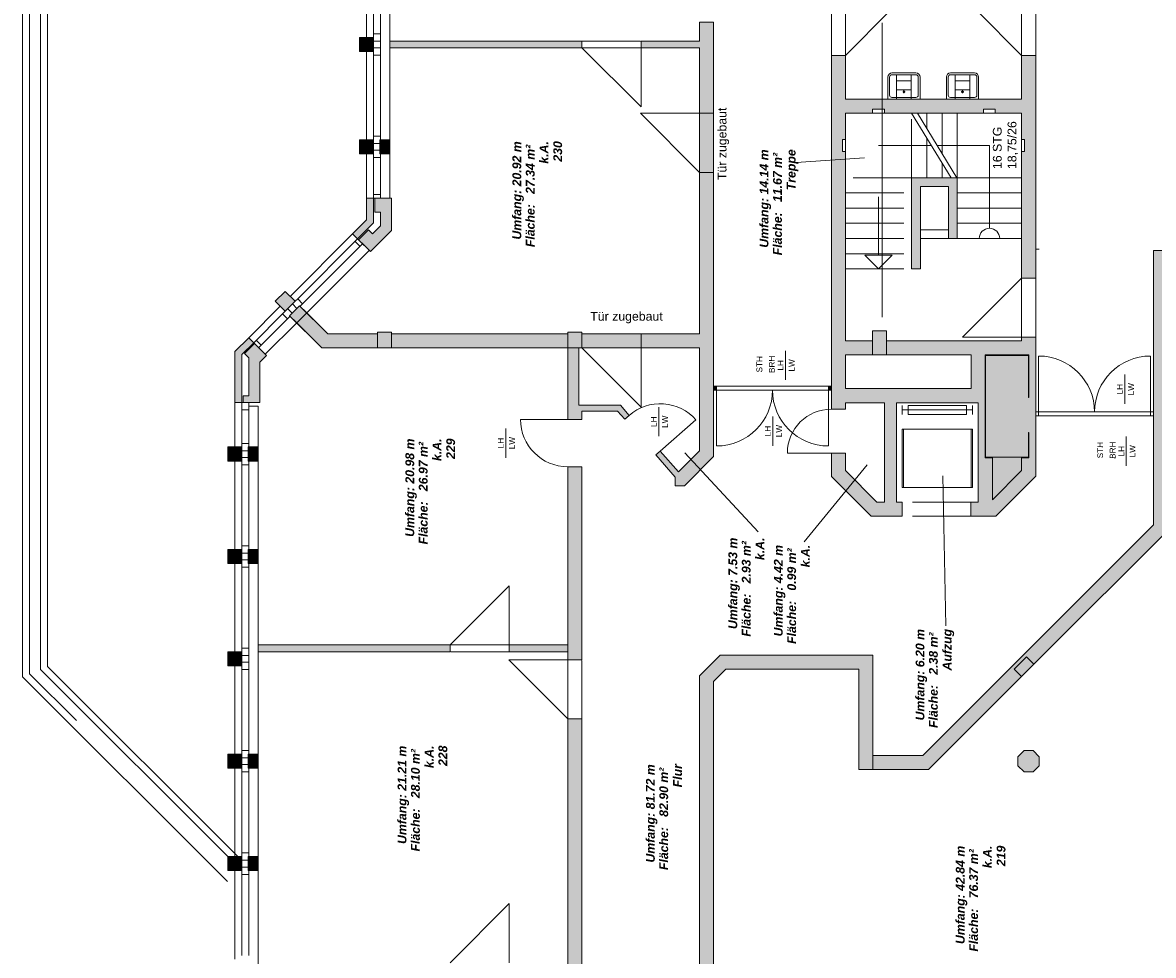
# Model space of a CAD drawing. Header units: metres. Extents: x -45 to 152, y -127 to 99.
# Tile 404 of 415: x -25 to -6, y 27 to 43. Entities that reach past the tile are written whole.
import ezdxf

# ---------------------------------------------------------------- set-up
doc = ezdxf.new("R2010")
doc.units = ezdxf.units.M
doc.linetypes.add('gestrichelt - 01', pattern=[2, 1, -1])
doc.layers.add('_OG 2 - B (3D)', color=7, linetype='Continuous', lineweight=9)
doc.layers.add('COE_Bestand-allg.', color=7, linetype='Continuous', lineweight=9)
doc.styles.add('Arial', font='arial.ttf')
doc.styles.add('Arial (bold italic)', font='arialbi.ttf')

# ---------------------------------------------------------------- blocks, each defined once
blk = doc.blocks.new('Group-15')
at = {"layer": 'COE_Bestand-allg.', "linetype": 'Continuous', "lineweight": 0, "transparency": 33554687}
for points in [[(-13.575, 41.055), (-13.575, 42.61), (-13.815, 42.61), (-13.815, 42.29), (-14.815, 42.29), (-14.815, 42.175), (-13.815, 42.175), (-13.815, 41.055)], [(-19.383, 42.113), (-19.383, 42.353), (-19.623, 42.353), (-19.623, 42.113)], [(-15.825, 42.175), (-15.825, 42.29), (-19.103, 42.29), (-19.103, 42.175)], [(-8.075, 42.045), (-8.315, 42.045), (-8.315, 41.295), (-11.325, 41.295), (-11.325, 42.045), (-11.565, 42.045), (-11.565, 36), (-11.325, 36), (-11.325, 36.11), (-10.655, 36.11), (-10.655, 34.41), (-10.786, 34.41), (-11.325, 34.949), (-11.325, 35.25), (-11.565, 35.25), (-11.565, 34.85), (-10.885, 34.17), (-10.355, 34.17), (-10.355, 34.41), (-10.455, 34.41), (-10.455, 36.11), (-9.055, 36.11), (-9.055, 34.41), (-9.18, 34.41), (-9.18, 34.17), (-8.757, 34.17), (-8.075, 34.852), (-8.075, 37.228), (-8.315, 37.228), (-8.315, 37.165), (-10.625, 37.165), (-10.625, 36.925), (-9.175, 36.925), (-9.175, 36.35), (-11.325, 36.35), (-11.325, 36.925), (-10.865, 36.925), (-10.865, 37.165), (-11.325, 37.165), (-11.325, 40.405), (-11.375, 40.405), (-11.375, 40.605), (-11.325, 40.605), (-11.325, 41.055), (-10.86, 41.055), (-10.86, 41.125), (-10.66, 41.125), (-10.66, 41.055), (-8.965, 41.055), (-8.965, 41.125), (-8.765, 41.125), (-8.765, 41.055), (-8.315, 41.055), (-8.315, 40.605), (-8.265, 40.605), (-8.265, 40.405), (-8.315, 40.405), (-8.315, 38.238), (-8.075, 38.238)], [(-13.575, 40.045), (-13.575, 41.055), (-13.815, 41.055), (-13.815, 40.045)], [(-19.383, 40.363), (-19.383, 40.603), (-19.623, 40.603), (-19.623, 40.363)], [(-19.103, 40.363), (-19.103, 40.603), (-19.275, 40.603), (-19.275, 40.363)], [(-13.575, 35.19), (-13.575, 40.045), (-13.815, 40.045), (-13.815, 37.285), (-14.815, 37.285), (-14.815, 37.045), (-13.815, 37.045), (-13.815, 35.289), (-14.178, 34.927), (-14.488, 35.283), (-14.563, 35.217), (-14.235, 34.84), (-14.235, 34.69), (-14.075, 34.69)], [(-9.415, 38.915), (-9.415, 39.955), (-10.195, 39.955), (-10.195, 38.395), (-10.045, 38.395), (-10.045, 39.805), (-9.565, 39.805), (-9.565, 38.915)], [(-19.383, 39.183), (-19.383, 39.603), (-19.503, 39.603), (-19.503, 39.233), (-19.741, 38.994), (-19.656, 38.909)], [(-19.075, 39.055), (-19.075, 39.603), (-19.363, 39.603), (-19.363, 39.363), (-19.263, 39.363), (-19.263, 39.133), (-19.401, 38.994), (-19.472, 39.065), (-19.642, 38.895), (-19.438, 38.692)], [(-5.692, 34.053), (-2.467, 30.829), (-2.467, 26.603), (-3.287, 26.603), (-3.287, 26.315), (-3.047, 26.315), (-3.047, 26.363), (-2.707, 26.363), (-2.707, 26.315), (-2.227, 26.315), (-2.227, 30.928), (-5.775, 34.476), (-5.775, 38.202), (-4.787, 38.202), (-4.787, 35.318), (-4.709, 35.24), (-4.568, 35.382), (-4.587, 35.401), (-4.587, 38.202), (-0.68, 38.202), (-3.553, 35.329), (-3.631, 35.406), (-4.112, 34.926), (-4.253, 34.784), (-4.006, 34.537), (-0.466, 38.076), (2.498, 35.113), (6.745, 35.113), (6.745, 35.233), (2.717, 35.233), (-0.325, 38.275), (-0.325, 38.543), (-0.278, 38.543), (-0.278, 38.713), (-6.065, 38.713), (-6.065, 34.02), (-10.002, 30.083), (-10.855, 30.083), (-10.855, 29.843), (-9.903, 29.843), (-8.316, 31.429), (-8.443, 31.556), (-8.231, 31.769), (-8.104, 31.641)], [(-20.724, 37.842), (-20.893, 38.011), (-21.063, 37.842), (-20.893, 37.672)], [(-19.315, 37.045), (-19.315, 37.285), (-20.167, 37.285), (-20.648, 37.766), (-20.817, 37.596), (-20.266, 37.045)], [(-19.075, 37.045), (-19.075, 37.315), (-19.315, 37.315), (-19.315, 37.045)], [(-16.065, 37.045), (-16.065, 37.285), (-19.075, 37.285), (-19.075, 37.045)], [(-15.825, 37.045), (-15.825, 37.315), (-16.065, 37.315), (-16.065, 37.045)], [(-14.815, 37.045), (-14.815, 37.285), (-15.825, 37.285), (-15.825, 37.045)], [(-10.625, 36.925), (-10.625, 37.335), (-10.865, 37.335), (-10.865, 36.925)], [(-21.633, 36.113), (-21.633, 36.933), (-21.431, 37.135), (-21.516, 37.219), (-21.753, 36.983), (-21.753, 36.113)], [(-21.325, 36.113), (-21.325, 36.805), (-21.213, 36.917), (-21.417, 37.12), (-21.586, 36.951), (-21.513, 36.877), (-21.513, 36.228), (-21.613, 36.228), (-21.613, 36.113)], [(-15.825, 35.825), (-15.825, 35.965), (-15.215, 35.965), (-15.095, 35.828), (-15.02, 35.893), (-15.169, 36.065), (-15.879, 36.065), (-15.879, 37.045), (-16.065, 37.045), (-16.065, 35.825)], [(-13.525, 36.325), (-13.525, 36.39), (-13.575, 36.39), (-13.575, 36.325)], [(-11.565, 36.325), (-11.565, 36.39), (-11.615, 36.39), (-11.615, 36.325)], [(-21.633, 35.113), (-21.633, 35.353), (-21.873, 35.353), (-21.873, 35.113)], [(-21.353, 35.113), (-21.353, 35.353), (-21.525, 35.353), (-21.525, 35.113)], [(-15.825, 31.715), (-15.825, 35.015), (-16.065, 35.015), (-16.065, 34.86), (-16.065, 31.715)], [(-21.633, 33.363), (-21.633, 33.603), (-21.873, 33.603), (-21.873, 33.363)], [(-21.353, 33.363), (-21.353, 33.603), (-21.525, 33.603), (-21.525, 33.363)], [(-18.075, 31.855), (-18.075, 31.97), (-21.353, 31.97), (-21.353, 31.855)], [(-16.065, 31.855), (-16.065, 31.97), (-17.065, 31.97), (-17.065, 31.855)], [(-21.633, 31.613), (-21.633, 31.853), (-21.873, 31.853), (-21.873, 31.613)], [(-13.575, 26.05), (-13.575, 31.346), (-13.366, 31.555), (-11.095, 31.555), (-11.095, 29.843), (-10.855, 29.843), (-10.855, 31.795), (-13.465, 31.795), (-13.815, 31.445), (-13.815, 26.05)], [(-8.104, 31.641), (-8.231, 31.769), (-8.443, 31.556), (-8.316, 31.429)], [(-15.825, 26.305), (-15.825, 30.705), (-16.065, 30.705), (-16.065, 26.305)], [(-8.119, 29.8), (-8.013, 29.907), (-8.013, 30.058), (-8.119, 30.165), (-8.271, 30.165), (-8.378, 30.058), (-8.378, 29.907), (-8.271, 29.8)], [(-21.633, 29.863), (-21.633, 30.103), (-21.873, 30.103), (-21.873, 29.863)], [(-21.353, 29.863), (-21.353, 30.103), (-21.525, 30.103), (-21.525, 29.863)], [(-21.633, 28.113), (-21.633, 28.353), (-21.873, 28.353), (-21.873, 28.113)], [(-21.353, 28.113), (-21.353, 28.353), (-21.525, 28.353), (-21.525, 28.113)]]:
    blk.add_hatch(color=252, dxfattribs=at).paths.add_polyline_path(points)
at = {"layer": 'COE_Bestand-allg.', "color": 7, "linetype": 'Continuous', "lineweight": 9, "transparency": 33554687}
for p, q in [((-25.377, 31.425), (-25.377, 47.08)), ((-25.258, 47.03), (-25.258, 31.475)), ((-25.07, 46.983), (-25.07, 31.552)), ((-24.95, 46.933), (-24.95, 31.602)), ((-19.503, 42.353), (-19.503, 43.863)), ((-19.103, 43.863), (-19.103, 40.603)), ((-19.383, 42.415), (-19.383, 43.8)), ((-19.263, 42.415), (-19.263, 43.8)), ((-10.565, 42.805), (-11.325, 42.045)), ((-9.075, 42.805), (-8.315, 42.045)), ((-13.815, 42.61), (-13.815, 42.29)), ((-13.575, 42.61), (-13.575, 41.055)), ((-10.7, 42.601), (-10.7, 37.571)), ((-19.383, 42.353), (-19.383, 42.415)), ((-19.383, 42.415), (-19.263, 42.415)), ((-19.263, 42.29), (-19.263, 42.415)), ((-19.503, 42.113), (-19.503, 40.603)), ((-19.383, 42.29), (-19.263, 42.29)), ((-19.383, 42.175), (-19.263, 42.175)), ((-19.383, 42.113), (-19.383, 42.05)), ((-19.263, 42.29), (-19.263, 42.175)), ((-19.263, 42.175), (-19.263, 42.05)), ((-19.103, 42.29), (-15.825, 42.29)), ((-19.103, 42.175), (-15.825, 42.175)), ((-15.825, 42.29), (-15.825, 42.175)), ((-14.815, 41.165), (-15.825, 42.175)), ((-14.815, 42.29), (-13.815, 42.29)), ((-14.815, 42.29), (-14.815, 42.175)), ((-14.815, 42.175), (-13.815, 42.175)), ((-14.815, 42.175), (-14.815, 41.165)), ((-13.815, 42.175), (-13.815, 41.055)), ((-19.383, 42.05), (-19.263, 42.05)), ((-19.383, 42.05), (-19.383, 40.665)), ((-19.263, 42.05), (-19.263, 40.665)), ((-11.565, 42.045), (-11.565, 36)), ((-11.325, 42.045), (-11.565, 42.045)), ((-11.325, 42.045), (-11.325, 41.295)), ((-8.315, 42.045), (-8.315, 41.295)), ((-8.075, 42.045), (-8.315, 42.045)), ((-8.075, 42.045), (-8.075, 38.238)), ((-10.53, 41.745), (-10.12, 41.745)), ((-10.53, 41.715), (-10.12, 41.715)), ((-9.53, 41.745), (-9.12, 41.745)), ((-9.53, 41.715), (-9.12, 41.715)), ((-10.6, 41.295), (-10.6, 41.675)), ((-10.57, 41.365), (-10.57, 41.675)), ((-10.45, 41.295), (-10.45, 41.715)), ((-10.45, 41.608), (-10.2, 41.608)), ((-10.2, 41.295), (-10.2, 41.715)), ((-10.08, 41.675), (-10.08, 41.365)), ((-10.05, 41.675), (-10.05, 41.295)), ((-9.6, 41.295), (-9.6, 41.675)), ((-9.57, 41.365), (-9.57, 41.675)), ((-9.45, 41.295), (-9.45, 41.715)), ((-9.45, 41.608), (-9.2, 41.608)), ((-9.2, 41.295), (-9.2, 41.715)), ((-9.08, 41.675), (-9.08, 41.365)), ((-9.05, 41.675), (-9.05, 41.295)), ((-10.45, 41.458), (-10.2, 41.458)), ((-10.346, 41.422), (-10.304, 41.422)), ((-10.325, 41.402), (-10.325, 41.445)), ((-10.325, 41.422), (-10.325, 41.422)), ((-9.45, 41.458), (-9.2, 41.458)), ((-9.346, 41.422), (-9.304, 41.422)), ((-9.325, 41.402), (-9.325, 41.445)), ((-9.325, 41.422), (-9.325, 41.422)), ((-8.315, 41.295), (-11.325, 41.295)), ((-10.05, 41.295), (-10.6, 41.295)), ((-10.12, 41.325), (-10.53, 41.325)), ((-9.05, 41.295), (-9.6, 41.295)), ((-9.12, 41.325), (-9.53, 41.325)), ((-13.815, 41.055), (-14.825, 41.055)), ((-14.825, 41.055), (-13.815, 40.045)), ((-13.575, 41.055), (-13.815, 41.055)), ((-13.815, 41.055), (-13.815, 40.045)), ((-13.575, 40.045), (-13.575, 41.055)), ((-11.325, 41.055), (-11.325, 37.165)), ((-8.315, 41.055), (-11.325, 41.055)), ((-10.195, 41.055), (-9.52, 39.955)), ((-10.095, 41.055), (-9.42, 39.955)), ((-9.935, 40.794), (-9.935, 41.055)), ((-9.675, 40.37), (-9.675, 41.055)), ((-9.415, 39.955), (-9.415, 41.055)), ((-8.315, 41.055), (-8.315, 38.238)), ((-19.383, 40.603), (-19.383, 40.665)), ((-19.383, 40.665), (-19.263, 40.665)), ((-19.263, 40.603), (-19.263, 40.665)), ((-19.383, 40.54), (-19.275, 40.54)), ((-19.383, 40.425), (-19.275, 40.425)), ((-8.865, 39.09), (-8.865, 40.505)), ((-19.503, 39.603), (-19.503, 40.363)), ((-19.383, 40.363), (-19.383, 40.3)), ((-19.383, 39.603), (-19.383, 40.3)), ((-19.383, 40.3), (-19.263, 40.3)), ((-19.263, 40.363), (-19.263, 40.3)), ((-19.263, 39.603), (-19.263, 40.3)), ((-19.103, 40.363), (-19.103, 39.603)), ((-12.168, 40.212), (-10.999, 40.293)), ((-13.815, 40.045), (-13.815, 37.285)), ((-13.575, 40.045), (-13.815, 40.045)), ((-13.575, 40.045), (-13.575, 35.19)), ((-9.415, 39.955), (-10.195, 39.955)), ((-10.195, 39.955), (-10.195, 38.395)), ((-9.565, 39.805), (-10.045, 39.805)), ((-10.045, 39.805), (-10.045, 38.395)), ((-9.565, 39.805), (-9.565, 38.915)), ((-9.415, 39.955), (-8.315, 39.955)), ((-9.415, 39.955), (-9.415, 38.915)), ((-19.503, 39.603), (-19.075, 39.603)), ((-19.503, 39.603), (-19.503, 39.233)), ((-19.383, 39.665), (-19.263, 39.665)), ((-19.383, 39.603), (-19.383, 39.183)), ((-19.363, 39.603), (-19.363, 39.363)), ((-19.075, 39.603), (-19.075, 39.055)), ((-9.415, 39.695), (-8.315, 39.695)), ((-9.415, 39.435), (-8.315, 39.435)), ((-19.503, 39.233), (-19.741, 38.994)), ((-19.363, 39.363), (-19.263, 39.363)), ((-19.263, 39.363), (-19.263, 39.133)), ((-19.656, 38.909), (-19.383, 39.183)), ((-19.642, 38.895), (-19.472, 39.065)), ((-19.401, 38.994), (-19.472, 39.065)), ((-19.075, 39.055), (-19.438, 38.692)), ((-19.401, 38.994), (-19.263, 39.133)), ((-9.565, 39.065), (-10.045, 39.065)), ((-9.415, 39.175), (-8.315, 39.175)), ((-19.741, 38.994), (-20.809, 37.926)), ((-19.656, 38.909), (-20.679, 37.886)), ((-19.571, 38.825), (-20.595, 37.801)), ((-19.438, 38.692), (-19.741, 38.994)), ((-19.615, 38.78), (-19.7, 38.865)), ((-9.565, 38.915), (-10.045, 38.915)), ((-9.415, 38.915), (-9.565, 38.915)), ((-9.415, 38.915), (-8.315, 38.915)), ((-19.458, 38.711), (-20.526, 37.644)), ((-8.013, 38.733), (-8.075, 38.733)), ((-6.065, 34.02), (-6.065, 38.713)), ((-0.137, 38.713), (-6.065, 38.713)), ((-10.195, 38.395), (-10.045, 38.395)), ((-9.325, 37.228), (-8.315, 38.238)), ((-8.075, 38.238), (-8.315, 38.238)), ((-20.724, 37.842), (-20.679, 37.886)), ((-20.679, 37.886), (-20.595, 37.801)), ((-21.516, 37.219), (-20.978, 37.757)), ((-20.893, 37.672), (-20.938, 37.628)), ((-20.849, 37.716), (-20.773, 37.64)), ((-20.768, 37.797), (-20.692, 37.721)), ((-20.639, 37.757), (-20.595, 37.801)), ((-21.431, 37.135), (-20.938, 37.628)), ((-21.346, 37.05), (-20.853, 37.543)), ((-20.695, 37.474), (-21.233, 36.937)), ((-20.938, 37.628), (-20.853, 37.543)), ((-20.809, 37.587), (-20.853, 37.543)), ((-20.266, 37.045), (-20.695, 37.474)), ((-20.167, 37.285), (-20.526, 37.644)), ((-20.167, 37.285), (-19.315, 37.285)), ((-19.315, 37.045), (-19.315, 37.315)), ((-19.315, 37.315), (-19.075, 37.315)), ((-19.075, 37.045), (-19.075, 37.315)), ((-19.075, 37.285), (-16.065, 37.285)), ((-16.065, 37.045), (-16.065, 37.315)), ((-16.065, 37.315), (-15.825, 37.315)), ((-15.825, 37.045), (-15.825, 37.315)), ((-14.815, 37.285), (-15.825, 37.285)), ((-14.815, 37.285), (-13.815, 37.285)), ((-14.815, 37.045), (-14.815, 37.285)), ((-10.625, 37.335), (-10.865, 37.335)), ((-10.865, 37.335), (-10.865, 36.925)), ((-10.625, 37.335), (-10.625, 36.925)), ((-21.516, 37.219), (-21.753, 36.983)), ((-21.431, 37.135), (-21.633, 36.933)), ((-21.417, 37.12), (-21.586, 36.951)), ((-21.213, 36.917), (-21.516, 37.219)), ((-21.302, 37.094), (-21.387, 37.179)), ((-10.865, 37.165), (-11.325, 37.165)), ((-8.315, 37.165), (-10.625, 37.165)), ((-8.315, 37.228), (-9.325, 37.228)), ((-8.315, 37.228), (-8.315, 37.165)), ((-8.075, 37.228), (-8.315, 37.228)), ((-8.075, 37.228), (-8.075, 34.852)), ((-21.753, 36.983), (-21.753, 36.113)), ((-21.633, 36.933), (-21.633, 36.113)), ((-21.513, 36.877), (-21.586, 36.951)), ((-21.325, 36.805), (-21.213, 36.917)), ((-20.266, 37.045), (-19.315, 37.045)), ((-19.315, 37.045), (-19.075, 37.045)), ((-19.075, 37.045), (-16.065, 37.045)), ((-16.065, 37.045), (-15.825, 37.045)), ((-16.065, 35.825), (-16.065, 37.045)), ((-15.879, 36.065), (-15.879, 37.045)), ((-15.825, 37.045), (-14.815, 37.045)), ((-14.815, 36.035), (-15.825, 37.045)), ((-14.815, 37.045), (-13.815, 37.045)), ((-14.815, 37.045), (-14.815, 36.035)), ((-13.815, 37.045), (-13.815, 35.289)), ((-12.35, 36.498), (-12.348, 36.998)), ((-11.325, 36.925), (-11.325, 36.35)), ((-9.175, 36.925), (-11.325, 36.925)), ((-9.175, 36.925), (-9.175, 36.35)), ((-8.94, 35.17), (-8.94, 36.925)), ((-8.94, 36.925), (-8.19, 36.925)), ((-8.2, 36.915), (-8.93, 36.915)), ((-8.93, 36.915), (-8.93, 35.18)), ((-8.2, 36.198), (-8.2, 36.915)), ((-8.19, 36.925), (-8.19, 36.198)), ((-8.025, 35.952), (-8.025, 36.907)), ((-6.115, 35.952), (-6.115, 36.907)), ((-21.513, 36.228), (-21.513, 36.877)), ((-21.325, 36.805), (-21.325, 36.113)), ((-6.553, 36.09), (-6.553, 36.59)), ((-13.525, 36.39), (-13.575, 36.39)), ((-13.525, 36.325), (-13.575, 36.325)), ((-13.525, 36.325), (-13.525, 36.39)), ((-11.615, 36.39), (-13.525, 36.39)), ((-11.615, 36.325), (-13.525, 36.325)), ((-13.525, 36.325), (-13.525, 35.37)), ((-11.615, 36.325), (-11.615, 36.39)), ((-11.565, 36.39), (-11.615, 36.39)), ((-11.565, 36.325), (-11.615, 36.325)), ((-11.615, 36.325), (-11.615, 35.37)), ((-9.175, 36.35), (-11.325, 36.35)), ((-21.613, 36.228), (-21.513, 36.228)), ((-21.613, 36.228), (-21.613, 36.113)), ((-8.19, 36.198), (-8.2, 36.198)), ((-21.753, 35.353), (-21.753, 36.113)), ((-21.753, 36.113), (-21.325, 36.113)), ((-21.633, 35.415), (-21.633, 36.113)), ((-21.633, 35.988), (-21.513, 35.988)), ((-21.513, 36.113), (-21.513, 35.988)), ((-21.513, 36.05), (-21.353, 36.05)), ((-21.513, 35.415), (-21.513, 35.988)), ((-21.353, 33.603), (-21.353, 36.05)), ((-15.879, 36.065), (-15.169, 36.065)), ((-15.825, 35.965), (-15.215, 35.965)), ((-15.825, 35.825), (-15.825, 35.965)), ((-15.215, 35.965), (-15.095, 35.828)), ((-15.169, 36.065), (-15.02, 35.893)), ((-14.514, 35.535), (-14.514, 36.035)), ((-11.565, 36), (-11.325, 36)), ((-11.325, 36.11), (-11.325, 36)), ((-10.655, 36.11), (-11.325, 36.11)), ((-10.655, 36.11), (-10.655, 34.41)), ((-9.055, 36.11), (-10.455, 36.11)), ((-10.455, 36.11), (-10.455, 34.41)), ((-10.355, 35.91), (-10.355, 36.06)), ((-10.255, 35.985), (-10.355, 35.985)), ((-9.255, 35.985), (-9.155, 35.985)), ((-9.155, 35.91), (-9.155, 36.06)), ((-9.055, 36.11), (-9.055, 34.41)), ((-8.025, 35.952), (-8.075, 35.952)), ((-8.025, 35.887), (-8.025, 35.952)), ((-6.115, 35.952), (-8.025, 35.952)), ((-6.115, 35.887), (-6.115, 35.952)), ((-6.065, 35.952), (-6.115, 35.952)), ((-16.065, 35.825), (-16.875, 35.825)), ((-15.825, 35.825), (-16.065, 35.825)), ((-15.095, 35.828), (-15.02, 35.893)), ((-14.488, 35.283), (-13.877, 35.815)), ((-12.565, 35.375), (-12.565, 35.875)), ((-8.025, 35.887), (-8.075, 35.887)), ((-6.115, 35.887), (-8.025, 35.887)), ((-6.065, 35.887), (-6.115, 35.887)), ((-17.125, 35.17), (-17.125, 35.67)), ((-10.335, 35.66), (-10.335, 34.66)), ((-9.175, 34.66), (-9.175, 35.66)), ((-8.2, 35.18), (-8.2, 35.598)), ((-8.2, 35.598), (-8.19, 35.598)), ((-8.19, 35.598), (-8.19, 35.17)), ((-21.633, 35.353), (-21.633, 35.415)), ((-21.633, 35.415), (-21.513, 35.415)), ((-21.513, 35.353), (-21.513, 35.415)), ((-6.53, 35.03), (-6.528, 35.53)), ((-21.633, 35.29), (-21.525, 35.29)), ((-21.633, 35.175), (-21.525, 35.175)), ((-14.563, 35.217), (-14.488, 35.283)), ((-14.563, 35.217), (-14.235, 34.84)), ((-14.488, 35.283), (-14.178, 34.927)), ((-14.178, 34.927), (-13.815, 35.289)), ((-14.075, 34.69), (-13.575, 35.19)), ((-12.816, 33.904), (-14.066, 35.253)), ((-11.565, 35.25), (-12.315, 35.25)), ((-11.565, 35.25), (-11.565, 34.85)), ((-11.565, 35.25), (-11.325, 35.25)), ((-11.325, 35.25), (-11.325, 34.949)), ((-8.815, 35.17), (-8.94, 35.17)), ((-8.93, 35.18), (-8.2, 35.18)), ((-8.815, 34.451), (-8.815, 35.17)), ((-8.19, 35.17), (-8.315, 35.17)), ((-8.315, 35.17), (-8.315, 34.951)), ((-21.753, 33.603), (-21.753, 35.113)), ((-21.633, 35.113), (-21.633, 35.05)), ((-21.633, 33.665), (-21.633, 35.05)), ((-21.633, 35.05), (-21.513, 35.05)), ((-21.513, 35.113), (-21.513, 35.05)), ((-21.513, 33.665), (-21.513, 35.05)), ((-15.825, 35.015), (-16.065, 35.015)), ((-16.065, 34.86), (-16.065, 35.015)), ((-15.825, 31.715), (-15.825, 35.015)), ((-12.031, 33.733), (-10.951, 35.048)), ((-16.065, 31.715), (-16.065, 34.86)), ((-14.235, 34.69), (-14.235, 34.84)), ((-10.885, 34.17), (-11.565, 34.85)), ((-10.786, 34.41), (-11.325, 34.949)), ((-9.611, 32.296), (-9.66, 34.859)), ((-8.315, 34.951), (-8.815, 34.451)), ((-8.075, 34.852), (-8.757, 34.17)), ((-14.075, 34.69), (-14.235, 34.69)), ((-10.655, 34.41), (-10.786, 34.41)), ((-10.355, 34.41), (-10.455, 34.41)), ((-10.355, 34.41), (-10.355, 34.17)), ((-9.055, 34.41), (-9.18, 34.41)), ((-9.18, 34.41), (-9.18, 34.17)), ((-10.355, 34.17), (-10.885, 34.17)), ((-6.065, 34.02), (-10.002, 30.083)), ((-8.757, 34.17), (-9.18, 34.17)), ((-5.692, 34.053), (-8.104, 31.641)), ((-21.633, 33.603), (-21.633, 33.665)), ((-21.633, 33.665), (-21.513, 33.665)), ((-21.513, 33.603), (-21.513, 33.665)), ((-21.633, 33.54), (-21.525, 33.54)), ((-21.633, 33.425), (-21.525, 33.425)), ((-21.753, 31.853), (-21.753, 33.363)), ((-21.633, 33.363), (-21.633, 33.3)), ((-21.633, 31.915), (-21.633, 33.3)), ((-21.633, 33.3), (-21.513, 33.3)), ((-21.513, 33.363), (-21.513, 33.3)), ((-21.513, 31.915), (-21.513, 33.3)), ((-21.353, 28.353), (-21.353, 33.363)), ((-17.065, 32.98), (-18.075, 31.97)), ((-17.065, 31.97), (-17.065, 32.98)), ((-21.633, 31.853), (-21.633, 31.915)), ((-21.633, 31.915), (-21.513, 31.915)), ((-21.513, 31.79), (-21.513, 31.915)), ((-21.353, 31.97), (-18.075, 31.97)), ((-18.075, 31.855), (-18.075, 31.97)), ((-17.065, 31.97), (-16.065, 31.97)), ((-17.065, 31.855), (-17.065, 31.97)), ((-21.633, 31.79), (-21.513, 31.79)), ((-21.633, 31.675), (-21.513, 31.675)), ((-21.513, 31.675), (-21.513, 31.79)), ((-21.513, 31.675), (-21.513, 31.55)), ((-21.353, 31.855), (-18.075, 31.855)), ((-16.065, 31.715), (-17.075, 31.715)), ((-17.075, 31.715), (-16.065, 30.705)), ((-17.065, 31.855), (-16.065, 31.855)), ((-15.825, 31.715), (-16.065, 31.715)), ((-13.465, 31.795), (-13.815, 31.445)), ((-10.855, 31.795), (-13.465, 31.795)), ((-10.855, 31.795), (-10.855, 29.843)), ((-8.231, 31.769), (-8.443, 31.556)), ((-8.231, 31.769), (-8.104, 31.641)), ((-21.785, 28.268), (-25.07, 31.552)), ((-21.7, 28.353), (-24.95, 31.602)), ((-21.753, 30.103), (-21.753, 31.613)), ((-21.633, 31.613), (-21.633, 31.55)), ((-21.633, 30.165), (-21.633, 31.55)), ((-21.633, 31.55), (-21.513, 31.55)), ((-21.513, 30.165), (-21.513, 31.55)), ((-13.366, 31.555), (-13.575, 31.346)), ((-11.095, 31.555), (-13.366, 31.555)), ((-11.095, 31.555), (-11.095, 29.843)), ((-8.443, 31.556), (-8.316, 31.429)), ((-8.104, 31.641), (-8.316, 31.429)), ((-25.377, 31.425), (-21.877, 27.925)), ((-25.258, 31.475), (-24.46, 30.677)), ((-13.815, 26.05), (-13.815, 31.445)), ((-13.575, 26.05), (-13.575, 31.346)), ((-8.316, 31.429), (-9.903, 29.843)), ((-16.065, 26.305), (-16.065, 30.705)), ((-15.825, 30.705), (-16.065, 30.705)), ((-15.825, 26.305), (-15.825, 30.705)), ((-21.633, 30.103), (-21.633, 30.165)), ((-21.633, 30.165), (-21.513, 30.165)), ((-21.513, 30.103), (-21.513, 30.165)), ((-21.633, 30.04), (-21.525, 30.04)), ((-10.855, 30.083), (-10.002, 30.083)), ((-21.753, 28.353), (-21.753, 29.863)), ((-21.633, 29.925), (-21.525, 29.925)), ((-21.633, 29.863), (-21.633, 29.8)), ((-21.633, 29.8), (-21.513, 29.8)), ((-21.633, 28.415), (-21.633, 29.8)), ((-21.513, 29.863), (-21.513, 29.8)), ((-21.513, 28.415), (-21.513, 29.8)), ((-11.095, 29.843), (-9.903, 29.843)), ((-21.633, 28.353), (-21.633, 28.415)), ((-21.633, 28.415), (-21.513, 28.415)), ((-21.513, 28.353), (-21.513, 28.415)), ((-21.633, 28.29), (-21.525, 28.29)), ((-21.753, 26.603), (-21.753, 28.113)), ((-21.633, 28.175), (-21.525, 28.175)), ((-21.633, 28.113), (-21.633, 28.05)), ((-21.633, 26.665), (-21.633, 28.05)), ((-21.633, 28.05), (-21.513, 28.05)), ((-21.513, 28.113), (-21.513, 28.05)), ((-21.513, 26.665), (-21.513, 28.05)), ((-21.353, 24.853), (-21.353, 28.113)), ((-17.065, 27.55), (-18.075, 26.54)), ((-17.065, 26.54), (-17.065, 27.55))]:
    blk.add_line(p, q, dxfattribs=at)
at = {"layer": 'COE_Bestand-allg.', "color": 7, "linetype": 'gestrichelt - 01', "lineweight": 9, "transparency": 33554687}
for p, q in [((-11.565, 42.805), (-11.565, 42.045)), ((-11.325, 42.805), (-11.325, 42.045)), ((-8.315, 42.805), (-8.315, 42.045)), ((-8.075, 42.805), (-8.075, 42.045)), ((-15.825, 42.29), (-14.815, 42.29)), ((-14.815, 42.175), (-15.825, 42.175)), ((-13.815, 41.055), (-13.815, 40.045)), ((-13.575, 40.045), (-13.575, 41.055)), ((-10.195, 39.955), (-10.195, 41.055)), ((-9.935, 39.955), (-9.935, 40.631)), ((-10.76, 38.63), (-10.76, 40.505)), ((-9.858, 40.505), (-10.76, 40.505)), ((-8.865, 40.505), (-9.758, 40.505)), ((-9.675, 39.955), (-9.675, 40.207)), ((-10.195, 39.955), (-11.325, 39.955)), ((-11.325, 39.695), (-10.195, 39.695)), ((-11.325, 39.435), (-10.195, 39.435)), ((-11.325, 39.175), (-10.195, 39.175)), ((-11.325, 38.915), (-10.195, 38.915)), ((-11.325, 38.655), (-10.195, 38.655)), ((-10.995, 38.63), (-10.525, 38.63)), ((-10.995, 38.63), (-10.76, 38.395)), ((-10.525, 38.63), (-10.76, 38.395)), ((-11.325, 38.395), (-10.195, 38.395)), ((-8.315, 38.238), (-8.315, 37.228)), ((-8.075, 38.238), (-8.075, 37.228)), ((-14.815, 37.285), (-15.825, 37.285)), ((-14.815, 37.045), (-15.825, 37.045)), ((-9.255, 35.985), (-10.255, 35.985)), ((-9.18, 34.41), (-10.355, 34.41)), ((-9.18, 34.17), (-10.355, 34.17)), ((-18.075, 31.97), (-17.065, 31.97)), ((-17.065, 31.855), (-18.075, 31.855)), ((-16.065, 30.705), (-16.065, 31.715)), ((-15.825, 30.705), (-15.825, 31.715))]:
    blk.add_line(p, q, dxfattribs=at)
at = {"layer": 'COE_Bestand-allg.', "color": 7, "linetype": 'Continuous', "lineweight": 9, "transparency": 33554687, "flags": 128}
for points in [[(-13.575, 41.055), (-13.575, 42.61), (-13.815, 42.61), (-13.815, 42.29), (-14.815, 42.29), (-14.815, 42.175), (-13.815, 42.175), (-13.815, 41.055)], [(-19.383, 42.113), (-19.383, 42.353), (-19.623, 42.353), (-19.623, 42.113)], [(-19.383, 42.113), (-19.383, 42.353), (-19.623, 42.353), (-19.623, 42.113)], [(-15.825, 42.175), (-15.825, 42.29), (-19.103, 42.29), (-19.103, 42.175)], [(-8.075, 42.045), (-8.315, 42.045), (-8.315, 41.295), (-11.325, 41.295), (-11.325, 42.045), (-11.565, 42.045), (-11.565, 36), (-11.325, 36), (-11.325, 36.11), (-10.655, 36.11), (-10.655, 34.41), (-10.786, 34.41), (-11.325, 34.949), (-11.325, 35.25), (-11.565, 35.25), (-11.565, 34.85), (-10.885, 34.17), (-10.355, 34.17), (-10.355, 34.41), (-10.455, 34.41), (-10.455, 36.11), (-9.055, 36.11), (-9.055, 34.41), (-9.18, 34.41), (-9.18, 34.17), (-8.757, 34.17), (-8.075, 34.852), (-8.075, 37.228), (-8.315, 37.228), (-8.315, 37.165), (-10.625, 37.165), (-10.625, 36.925), (-9.175, 36.925), (-9.175, 36.35), (-11.325, 36.35), (-11.325, 36.925), (-10.865, 36.925), (-10.865, 37.165), (-11.325, 37.165), (-11.325, 40.405), (-11.375, 40.405), (-11.375, 40.605), (-11.325, 40.605), (-11.325, 41.055), (-10.86, 41.055), (-10.86, 41.125), (-10.66, 41.125), (-10.66, 41.055), (-8.965, 41.055), (-8.965, 41.125), (-8.765, 41.125), (-8.765, 41.055), (-8.315, 41.055), (-8.315, 40.605), (-8.265, 40.605), (-8.265, 40.405), (-8.315, 40.405), (-8.315, 38.238), (-8.075, 38.238)], [(-13.575, 40.045), (-13.575, 41.055), (-13.815, 41.055), (-13.815, 40.045)], [(-19.383, 40.363), (-19.383, 40.603), (-19.623, 40.603), (-19.623, 40.363)], [(-19.383, 40.363), (-19.383, 40.603), (-19.623, 40.603), (-19.623, 40.363)], [(-19.103, 40.363), (-19.103, 40.603), (-19.275, 40.603), (-19.275, 40.363)], [(-19.103, 40.363), (-19.103, 40.603), (-19.275, 40.603), (-19.275, 40.363)], [(-13.575, 35.19), (-13.575, 40.045), (-13.815, 40.045), (-13.815, 37.285), (-14.815, 37.285), (-14.815, 37.045), (-13.815, 37.045), (-13.815, 35.289), (-14.178, 34.927), (-14.488, 35.283), (-14.563, 35.217), (-14.235, 34.84), (-14.235, 34.69), (-14.075, 34.69)], [(-9.415, 38.915), (-9.415, 39.955), (-10.195, 39.955), (-10.195, 38.395), (-10.045, 38.395), (-10.045, 39.805), (-9.565, 39.805), (-9.565, 38.915)], [(-19.383, 39.183), (-19.383, 39.603), (-19.503, 39.603), (-19.503, 39.233), (-19.741, 38.994), (-19.656, 38.909)], [(-19.075, 39.055), (-19.075, 39.603), (-19.363, 39.603), (-19.363, 39.363), (-19.263, 39.363), (-19.263, 39.133), (-19.401, 38.994), (-19.472, 39.065), (-19.642, 38.895), (-19.438, 38.692)], [(-20.724, 37.842), (-20.893, 38.011), (-21.063, 37.842), (-20.893, 37.672)], [(-20.893, 37.672), (-20.724, 37.842), (-20.893, 38.011), (-21.063, 37.842)], [(-19.315, 37.045), (-19.315, 37.285), (-20.167, 37.285), (-20.648, 37.766), (-20.817, 37.596), (-20.266, 37.045)], [(-20.695, 37.474), (-20.526, 37.644), (-20.648, 37.766), (-20.817, 37.596)], [(-19.075, 37.045), (-19.075, 37.315), (-19.315, 37.315), (-19.315, 37.045)], [(-16.065, 37.045), (-16.065, 37.285), (-19.075, 37.285), (-19.075, 37.045)], [(-15.825, 37.045), (-15.825, 37.315), (-16.065, 37.315), (-16.065, 37.045)], [(-14.815, 37.045), (-14.815, 37.285), (-15.825, 37.285), (-15.825, 37.045)], [(-10.625, 36.925), (-10.625, 37.335), (-10.865, 37.335), (-10.865, 36.925)], [(-21.633, 36.113), (-21.633, 36.933), (-21.431, 37.135), (-21.516, 37.219), (-21.753, 36.983), (-21.753, 36.113)], [(-21.325, 36.113), (-21.325, 36.805), (-21.213, 36.917), (-21.417, 37.12), (-21.586, 36.951), (-21.513, 36.877), (-21.513, 36.228), (-21.613, 36.228), (-21.613, 36.113)], [(-15.825, 35.825), (-15.825, 35.965), (-15.215, 35.965), (-15.095, 35.828), (-15.02, 35.893), (-15.169, 36.065), (-15.879, 36.065), (-15.879, 37.045), (-16.065, 37.045), (-16.065, 35.825)], [(-13.525, 36.325), (-13.525, 36.39), (-13.575, 36.39), (-13.575, 36.325)], [(-11.565, 36.325), (-11.565, 36.39), (-11.615, 36.39), (-11.615, 36.325)], [(-9.255, 35.91), (-9.255, 36.06), (-10.255, 36.06), (-10.255, 35.91)], [(-9.155, 34.66), (-9.155, 35.66), (-10.355, 35.66), (-10.355, 34.66)], [(-21.633, 35.113), (-21.633, 35.353), (-21.873, 35.353), (-21.873, 35.113)], [(-21.633, 35.113), (-21.633, 35.353), (-21.873, 35.353), (-21.873, 35.113)], [(-21.353, 35.113), (-21.353, 35.353), (-21.525, 35.353), (-21.525, 35.113)], [(-21.353, 35.113), (-21.353, 35.353), (-21.525, 35.353), (-21.525, 35.113)], [(-15.825, 31.715), (-15.825, 35.015), (-16.065, 35.015), (-16.065, 34.86), (-16.065, 31.715)], [(-21.633, 33.363), (-21.633, 33.603), (-21.873, 33.603), (-21.873, 33.363)], [(-21.633, 33.603), (-21.633, 33.363), (-21.873, 33.363), (-21.873, 33.603)], [(-21.353, 33.363), (-21.353, 33.603), (-21.525, 33.603), (-21.525, 33.363)], [(-21.353, 33.603), (-21.353, 33.363), (-21.525, 33.363), (-21.525, 33.603)], [(-18.075, 31.855), (-18.075, 31.97), (-21.353, 31.97), (-21.353, 31.855)], [(-16.065, 31.855), (-16.065, 31.97), (-17.065, 31.97), (-17.065, 31.855)], [(-21.633, 31.613), (-21.633, 31.853), (-21.873, 31.853), (-21.873, 31.613)], [(-21.633, 31.853), (-21.633, 31.613), (-21.873, 31.613), (-21.873, 31.853)], [(-13.575, 26.05), (-13.575, 31.346), (-13.366, 31.555), (-11.095, 31.555), (-11.095, 29.843), (-10.855, 29.843), (-10.855, 31.795), (-13.465, 31.795), (-13.815, 31.445), (-13.815, 26.05)], [(-8.104, 31.641), (-8.231, 31.769), (-8.443, 31.556), (-8.316, 31.429)], [(-15.825, 26.305), (-15.825, 30.705), (-16.065, 30.705), (-16.065, 26.305)], [(-8.119, 29.8), (-8.013, 29.907), (-8.013, 30.058), (-8.119, 30.165), (-8.271, 30.165), (-8.378, 30.058), (-8.378, 29.907), (-8.271, 29.8)], [(-8.013, 30.058), (-8.119, 30.165), (-8.271, 30.165), (-8.378, 30.058), (-8.378, 29.907), (-8.271, 29.8), (-8.119, 29.8), (-8.013, 29.907)], [(-21.633, 29.863), (-21.633, 30.103), (-21.873, 30.103), (-21.873, 29.863)], [(-21.633, 30.103), (-21.633, 29.863), (-21.873, 29.863), (-21.873, 30.103)], [(-21.353, 29.863), (-21.353, 30.103), (-21.525, 30.103), (-21.525, 29.863)], [(-21.353, 30.103), (-21.353, 29.863), (-21.525, 29.863), (-21.525, 30.103)], [(-21.633, 28.113), (-21.633, 28.353), (-21.873, 28.353), (-21.873, 28.113)], [(-21.633, 28.113), (-21.633, 28.353), (-21.873, 28.353), (-21.873, 28.113)], [(-21.353, 28.113), (-21.353, 28.353), (-21.525, 28.353), (-21.525, 28.113)], [(-21.353, 28.113), (-21.353, 28.353), (-21.525, 28.353), (-21.525, 28.113)]]:
    blk.add_lwpolyline(points, close=True, dxfattribs=at)
blk.add_lwpolyline([(-0.278, 38.713), (-6.065, 38.713), (-6.065, 34.02), (-10.002, 30.083), (-10.855, 30.083), (-10.855, 29.843), (-9.903, 29.843), (-8.316, 31.429), (-8.443, 31.556), (-8.231, 31.769), (-8.104, 31.641), (-5.692, 34.053)], dxfattribs=at)
at = {"layer": 'COE_Bestand-allg.', "color": 7, "linetype": 'Continuous', "lineweight": 9, "transparency": 33554687}
for centre, radius, start, end in [((-10.53, 41.675), 0.07, 89.9836, 179.9754), ((-10.12, 41.675), 0.07, 0.0246, 89.9836), ((-9.53, 41.675), 0.07, 89.9836, 179.9754), ((-9.12, 41.675), 0.07, 0.0246, 89.9836), ((-10.53, 41.675), 0.04, 89.9714, 179.957), ((-10.12, 41.675), 0.04, 0.043, 89.9714), ((-9.53, 41.675), 0.04, 89.9714, 179.957), ((-9.12, 41.675), 0.04, 0.043, 89.9714), ((-10.53, 41.365), 0.04, 179.957, 270.0287), ((-10.325, 41.422), 0.0145, 0, 180), ((-10.325, 41.422), 0.0145, 180, 0), ((-10.325, 41.422), 0.0102, 0, 180), ((-10.325, 41.422), 0.0102, 180, 0), ((-10.12, 41.365), 0.04, 270.0287, 0.043), ((-9.53, 41.365), 0.04, 179.957, 270.0287), ((-9.325, 41.422), 0.0145, 0, 180), ((-9.325, 41.422), 0.0145, 180, 0), ((-9.325, 41.422), 0.0102, 0, 180), ((-9.325, 41.422), 0.0102, 180, 0), ((-9.12, 41.365), 0.04, 270.0287, 0.043), ((-8.865, 38.915), 0.175, 0, 180), ((-8.025, 35.952), 0.955, 0, 90), ((-6.115, 35.952), 0.955, 90, 180), ((-13.525, 36.325), 0.955, 270, 0), ((-11.615, 36.325), 0.955, 180, 270), ((-14.488, 35.283), 0.81, 41.0595, 131.0595), ((-11.565, 35.25), 0.75, 90, 180), ((-16.065, 35.825), 0.81, 180, 270)]:
    blk.add_arc(centre, radius, start, end, dxfattribs=at)
at = {"layer": 'COE_Bestand-allg.', "color": 7, "transparency": 33554687}
for s, insert, char_height, attachment_point, rotation, line_spacing_factor, style in [('Tür zugebaut', (-13.507, 39.915), 0.15027, 1, 90, 0.25, 'Arial'), ('16 STG\\P18,75/26', (-8.806, 40.103), 0.1503, 1, 90, 1.002187, 'Arial'), ('230', (-16.314, 40.228), 0.1503, 1, 90, 0.25, 'Arial (bold italic)'), ('Umfang: 20.92 m', (-17.012, 38.897), 0.15027, 1, 90, 0.25, 'Arial (bold italic)'), ('Fläche:   27.34 m² ', (-16.783, 38.768), 0.15027, 1, 90, 0.25, 'Arial (bold italic)'), ('k.A.', (-16.549, 40.194), 0.1503, 1, 90, 0.25, 'Arial (bold italic)'), ('Treppe', (-12.327, 39.74), 0.1503, 1, 90, 0.25, 'Arial (bold italic)'), ('Umfang: 14.14 m', (-12.79, 38.758), 0.15027, 1, 90, 0.25, 'Arial (bold italic)'), ('Fläche:   11.67 m² ', (-12.561, 38.629), 0.15027, 1, 90, 0.25, 'Arial (bold italic)'), ('BRH', (-12.531, 36.765), 0.1002, 8, 89.6286, 0.25, 'Arial'), ('STH', (-12.844, 36.767), 0.1002, 2, 89.6286, 0.25, 'Arial'), ('LH', (-12.483, 36.748), 0.1002, 2, 89.8159, 0.25, 'Arial'), ('LW', (-12.192, 36.747), 0.1002, 8, 89.8159, 0.25, 'Arial'), ('LH', (-6.688, 36.34), 0.1002, 2, 90, 0.25, 'Arial'), ('LW', (-6.396, 36.34), 0.1002, 8, 90, 0.25, 'Arial'), ('LH', (-14.648, 35.785), 0.1002, 2, 90, 0.25, 'Arial'), ('LW', (-14.357, 35.785), 0.1002, 8, 90, 0.25, 'Arial'), ('LH', (-12.699, 35.625), 0.1002, 2, 90, 0.25, 'Arial'), ('LW', (-12.408, 35.625), 0.1002, 8, 90, 0.25, 'Arial'), ('Umfang: 20.98 m', (-18.84, 33.817), 0.15027, 1, 90, 0.25, 'Arial (bold italic)'), ('k.A.', (-18.377, 35.113), 0.1503, 1, 90, 0.25, 'Arial (bold italic)'), ('229', (-18.142, 35.148), 0.1503, 1, 90, 0.25, 'Arial (bold italic)'), ('LH', (-17.259, 35.42), 0.1002, 2, 90, 0.25, 'Arial'), ('LW', (-16.968, 35.42), 0.1002, 8, 90, 0.25, 'Arial'), ('STH', (-7.024, 35.3), 0.1002, 2, 89.6286, 0.25, 'Arial'), ('BRH', (-6.711, 35.298), 0.1002, 8, 89.6286, 0.25, 'Arial'), ('LH', (-6.663, 35.281), 0.1002, 2, 89.8159, 0.25, 'Arial'), ('LW', (-6.372, 35.28), 0.1002, 8, 89.8159, 0.25, 'Arial'), ('Fläche:   26.97 m² ', (-18.611, 33.688), 0.15027, 1, 90, 0.25, 'Arial (bold italic)'), ('Umfang: 7.53 m', (-13.323, 32.241), 0.15027, 1, 90, 0.25, 'Arial (bold italic)'), ('Fläche:   2.93 m² ', (-13.094, 32.112), 0.15027, 1, 90, 0.25, 'Arial (bold italic)'), ('k.A.', (-12.859, 33.42), 0.1503, 1, 90, 0.25, 'Arial (bold italic)'), ('k.A.', (-12.083, 33.296), 0.1503, 1, 90, 0.25, 'Arial (bold italic)'), ('Umfang: 4.42 m', (-12.546, 32.116), 0.15027, 1, 90, 0.25, 'Arial (bold italic)'), ('Fläche:   0.99 m² ', (-12.318, 31.988), 0.15027, 1, 90, 0.25, 'Arial (bold italic)'), ('Umfang: 6.20 m', (-10.126, 30.68), 0.15027, 1, 90, 0.25, 'Arial (bold italic)'), ('Fläche:   2.38 m² ', (-9.898, 30.551), 0.15027, 1, 90, 0.25, 'Arial (bold italic)'), ('Aufzug', (-9.663, 31.533), 0.1503, 1, 90, 0.25, 'Arial (bold italic)'), ('Umfang: 21.21 m', (-18.973, 28.569), 0.15027, 1, 90, 0.25, 'Arial (bold italic)'), ('k.A.', (-18.51, 29.866), 0.1503, 1, 90, 0.25, 'Arial (bold italic)'), ('228', (-18.275, 29.901), 0.1503, 1, 90, 0.25, 'Arial (bold italic)'), ('Fläche:   28.10 m² ', (-18.744, 28.441), 0.15027, 1, 90, 0.25, 'Arial (bold italic)'), ('Umfang: 81.72 m', (-14.731, 28.251), 0.15027, 1, 90, 0.25, 'Arial (bold italic)'), ('Fläche:   82.90 m² ', (-14.503, 28.123), 0.15027, 1, 90, 0.25, 'Arial (bold italic)'), ('Flur', (-14.268, 29.537), 0.1503, 1, 90, 0.25, 'Arial (bold italic)'), ('Umfang: 42.84 m', (-9.439, 26.859), 0.15027, 1, 90, 0.25, 'Arial (bold italic)'), ('k.A.', (-8.976, 28.156), 0.1503, 1, 90, 0.25, 'Arial (bold italic)'), ('219', (-8.742, 28.19), 0.1503, 1, 90, 0.25, 'Arial (bold italic)'), ('Fläche:   76.37 m² ', (-9.211, 26.73), 0.15027, 1, 90, 0.25, 'Arial (bold italic)')]:
    blk.add_mtext(s, dxfattribs=dict(at, insert=insert, char_height=char_height, attachment_point=attachment_point, rotation=rotation, line_spacing_factor=line_spacing_factor, style=style))
at = {"layer": 'COE_Bestand-allg.', "color": 7, "transparency": 33554687, "insert": (-15.682, 37.662), "char_height": 0.15027, "attachment_point": 1, "line_spacing_factor": 0.25, "style": 'Arial'}
blk.add_mtext('Tür zugebaut', dxfattribs=at)
blk = doc.blocks.new('OG 2 - B (3D)')
at = {"layer": 'COE_Bestand-allg.', "color": 7, "transparency": 33554687}
blk.add_blockref('Group-15', (0, 0), dxfattribs=at)

msp = doc.modelspace()

# ---------------------------------------------------------------- block references
at = {"layer": '_OG 2 - B (3D)'}
msp.add_blockref('OG 2 - B (3D)', (0, 0), dxfattribs=at)

doc.saveas('drawing.dxf')
